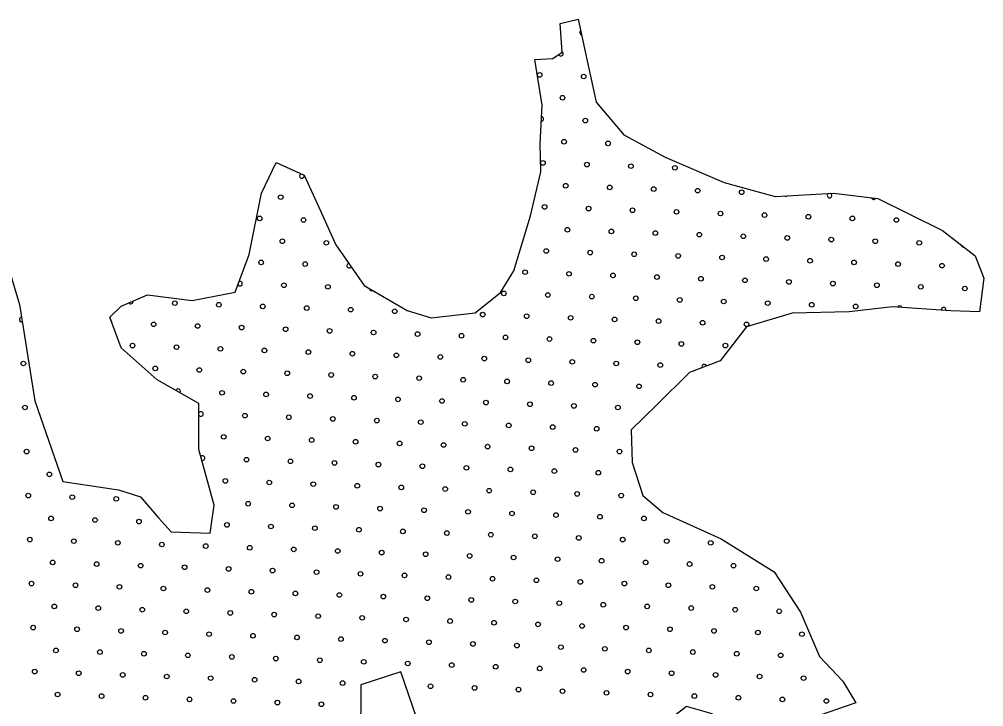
# Model space of a CAD drawing. Extents: x 1612280 to 1883141, y 560852 to 780851.
# Drawn here: x 1789454 to 1793875, y 661998 to 665146 of the extents above; entities that cross this region are included whole.
import ezdxf

# ---------------------------------------------------------------- set-up
doc = ezdxf.new("R2010")
doc.units = 0
for name, color, linetype in [('DESIGN - EROSION CONTROL - Devices', 7, 'Continuous'), ('DESIGN - SCRATCH - User 1', 7, 'Continuous'), ('DESIGN - TRAFFIC CONTROL PERMANENT - Pavement Marking Text', 7, 'Continuous')]:
    doc.layers.add(name, color=color, linetype=linetype)

msp = doc.modelspace()

# ---------------------------------------------------------------- linework, layer by layer
at = {"layer": 'DESIGN - EROSION CONTROL - Devices'}
for centre in [(1792780.6, 663950.9), (1792780.6, 663950.9), (1792982.2, 663943.4), (1792982.2, 663943.4), (1792885.1, 663846.3), (1792885.1, 663846.3), (1793086.7, 663838.9), (1793086.7, 663838.9)]:
    msp.add_circle(centre, 10.6, dxfattribs=at)
at = {"layer": 'DESIGN - SCRATCH - User 1'}
for points in [[(1791817.2, 664961.8), (1791899.7, 664966.6), (1791943.4, 664995.8), (1791933.7, 665126.9), (1792016.2, 665146.3), (1792050.2, 664990.9), (1792098.8, 664767.5), (1792224.9, 664616.9), (1792414.2, 664515), (1792686, 664398.4), (1792919, 664335.3), (1793186, 664349.8), (1793389.8, 664325.5), (1793685.9, 664179.8), (1793836.4, 664063.3), (1793875.2, 663961.3), (1793855.8, 663805.9), (1793724.7, 663810.7), (1793457.8, 663830.2), (1793258.8, 663805.9), (1792996.7, 663801), (1792788, 663737.9), (1792666.6, 663582.5), (1792525.9, 663529), (1792375.4, 663378.5), (1792258.9, 663266.8), (1792263.8, 663116.2), (1792312.3, 662965.6), (1792404.5, 662887.9), (1792671.5, 662766.5), (1792914.2, 662616), (1793035.5, 662431.4), (1793122.9, 662227.4), (1793229.6, 662115.7), (1793288.6, 662015.5)], [(1791817.2, 664961.8), (1791899.7, 664966.6), (1791943.4, 664995.8), (1791933.7, 665126.9), (1792016.2, 665146.3), (1792050.2, 664990.9), (1792098.8, 664767.5), (1792224.9, 664616.9), (1792414.2, 664515), (1792686, 664398.4), (1792919, 664335.3), (1793186, 664349.8), (1793389.8, 664325.5), (1793685.9, 664179.8), (1793836.4, 664063.3), (1793875.2, 663961.3), (1793855.8, 663805.9), (1793724.7, 663810.7), (1793457.8, 663830.2), (1793258.8, 663805.9), (1792996.7, 663801), (1792788, 663737.9), (1792666.6, 663582.5), (1792525.9, 663529), (1792375.4, 663378.5), (1792258.9, 663266.8), (1792263.8, 663116.2), (1792312.3, 662965.6), (1792404.5, 662887.9), (1792671.5, 662766.5), (1792914.2, 662616), (1793035.5, 662431.4), (1793122.9, 662227.4), (1793229.6, 662115.7), (1793288.6, 662015.5)], [(1790632, 664491.2), (1790759.7, 664432.7), (1790826.8, 664285.4), (1790904.8, 664114.2), (1791034.7, 663927.9), (1791231.7, 663813.1), (1791342.1, 663778.4), (1791543.5, 663802.2), (1791660.4, 663895.4), (1791721, 663995), (1791796.8, 664246.4), (1791844.4, 664447.8), (1791842.3, 664575.7), (1791850.9, 664753.3), (1791817.2, 664961.8)], [(1790632, 664491.2), (1790759.7, 664432.7), (1790826.8, 664285.4), (1790904.8, 664114.2), (1791034.7, 663927.9), (1791231.7, 663813.1), (1791342.1, 663778.4), (1791543.5, 663802.2), (1791660.4, 663895.4), (1791721, 663995), (1791796.8, 664246.4), (1791844.4, 664447.8), (1791842.3, 664575.7), (1791850.9, 664753.3), (1791817.2, 664961.8)], [(1789321.5, 664279.9), (1789455.4, 663839.7), (1789525.5, 663399.5), (1789653, 663029.4), (1789908.1, 662991.2), (1790010.1, 662959.3), (1790092.9, 662863.6), (1790150.3, 662799.8), (1790328.8, 662793.4), (1790348, 662921), (1790277.8, 663176.2), (1790277.8, 663386.7), (1790086.6, 663495.2), (1789920.8, 663641.9), (1789869.8, 663782.2), (1789920.8, 663833.3), (1790041.9, 663884.3), (1790246, 663858.8), (1790443.6, 663897.1), (1790507.4, 664069.3), (1790564.7, 664350), (1790632, 664491.2)], [(1789321.5, 664279.9), (1789455.4, 663839.7), (1789525.5, 663399.5), (1789653, 663029.4), (1789908.1, 662991.2), (1790010.1, 662959.3), (1790092.9, 662863.6), (1790150.3, 662799.8), (1790328.8, 662793.4), (1790348, 662921), (1790277.8, 663176.2), (1790277.8, 663386.7), (1790086.6, 663495.2), (1789920.8, 663641.9), (1789869.8, 663782.2), (1789920.8, 663833.3), (1790041.9, 663884.3), (1790246, 663858.8), (1790443.6, 663897.1), (1790507.4, 664069.3), (1790564.7, 664350), (1790632, 664491.2)], [(1793288.6, 662015.5), (1792996.7, 661915.3), (1792754.8, 661840.2), (1792629.7, 661965.4), (1792512.9, 661998.8), (1792404.4, 661915.3), (1792287.6, 661731.7), (1792237.6, 661523), (1791378.4, 661531.4), (1791436.8, 661623.2), (1791428.5, 661756.7), (1791295, 661890.3), (1791203.2, 662157.4), (1791019.7, 662099), (1791019.7, 661973.8), (1790961.3, 661664.9), (1791069.8, 661514.7), (1785797.9, 661514.7)], [(1793288.6, 662015.5), (1792996.7, 661915.3), (1792754.8, 661840.2), (1792629.7, 661965.4), (1792512.9, 661998.8), (1792404.4, 661915.3), (1792287.6, 661731.7), (1792237.6, 661523), (1791378.4, 661531.4), (1791436.8, 661623.2), (1791428.5, 661756.7), (1791295, 661890.3), (1791203.2, 662157.4), (1791019.7, 662099), (1791019.7, 661973.8), (1790961.3, 661664.9), (1791069.8, 661514.7), (1785797.9, 661514.7)]]:
    msp.add_lwpolyline(points, dxfattribs=at)
at = {"layer": 'DESIGN - TRAFFIC CONTROL PERMANENT - Pavement Marking Text'}
for centre in [(1791839.7, 664891.7), (1791839.7, 664891.7), (1792041.3, 664884.3), (1792041.3, 664884.3), (1791944.2, 664787.2), (1791944.2, 664787.2), (1792048.8, 664682.7), (1792048.8, 664682.7), (1791951.7, 664585.6), (1791951.7, 664585.6), (1792153.3, 664578.1), (1792153.3, 664578.1), (1791854.6, 664488.5), (1791854.6, 664488.5), (1792056.3, 664481), (1792056.3, 664481), (1792257.9, 664473.6), (1792257.9, 664473.6), (1792459.5, 664466.1), (1792459.5, 664466.1), (1791959.2, 664384), (1791959.2, 664384), (1792160.8, 664376.5), (1792160.8, 664376.5), (1792362.4, 664369), (1792362.4, 664369), (1792564, 664361.6), (1792564, 664361.6), (1790652.4, 664331.7), (1790652.4, 664331.7), (1792765.6, 664354.1), (1792765.6, 664354.1), (1791862.1, 664286.9), (1791862.1, 664286.9), (1792063.7, 664279.4), (1792063.7, 664279.4), (1792265.3, 664272), (1792265.3, 664272), (1790555.4, 664234.6), (1790555.4, 664234.6), (1790757, 664227.2), (1790757, 664227.2), (1792466.9, 664264.5), (1792466.9, 664264.5), (1792668.6, 664257), (1792668.6, 664257), (1792870.2, 664249.6), (1792870.2, 664249.6), (1793071.8, 664242.1), (1793071.8, 664242.1), (1793273.4, 664234.6), (1793273.4, 664234.6), (1793475, 664227.2), (1793475, 664227.2), (1791966.6, 664182.4), (1791966.6, 664182.4), (1792168.3, 664174.9), (1792168.3, 664174.9), (1792369.9, 664167.4), (1792369.9, 664167.4), (1792571.5, 664160), (1792571.5, 664160), (1792773.1, 664152.5), (1792773.1, 664152.5), (1792974.7, 664145), (1792974.7, 664145), (1793176.3, 664137.6), (1793176.3, 664137.6), (1790659.9, 664130.1), (1790659.9, 664130.1), (1790861.5, 664122.6), (1790861.5, 664122.6), (1793377.9, 664130.1), (1793377.9, 664130.1), (1793579.5, 664122.6), (1793579.5, 664122.6), (1791869.6, 664085.3), (1791869.6, 664085.3), (1792071.2, 664077.8), (1792071.2, 664077.8), (1792272.8, 664070.4), (1792272.8, 664070.4), (1792474.4, 664062.9), (1792474.4, 664062.9), (1792676, 664055.4), (1792676, 664055.4), (1790562.8, 664033), (1790562.8, 664033), (1790764.5, 664025.5), (1790764.5, 664025.5), (1792877.6, 664048), (1792877.6, 664048), (1793079.2, 664040.5), (1793079.2, 664040.5), (1793280.8, 664033), (1793280.8, 664033), (1793482.5, 664025.5), (1793482.5, 664025.5), (1793684.1, 664018.1), (1793684.1, 664018.1), (1791772.5, 663988.2), (1791772.5, 663988.2), (1791974.1, 663980.7), (1791974.1, 663980.7), (1792175.7, 663973.3), (1792175.7, 663973.3), (1792377.3, 663965.8), (1792377.3, 663965.8), (1790667.4, 663928.5), (1790667.4, 663928.5), (1790869, 663921), (1790869, 663921), (1792578.9, 663958.3), (1792578.9, 663958.3), (1793183.8, 663935.9), (1793183.8, 663935.9), (1793385.4, 663928.5), (1793385.4, 663928.5), (1793587, 663921), (1793587, 663921), (1791675.4, 663891.1), (1791675.4, 663891.1), (1791877, 663883.7), (1791877, 663883.7), (1792078.7, 663876.2), (1792078.7, 663876.2), (1793788.6, 663913.5), (1793788.6, 663913.5), (1790167.1, 663846.3), (1790167.1, 663846.3), (1790368.7, 663838.9), (1790368.7, 663838.9), (1790570.3, 663831.4), (1790570.3, 663831.4), (1792280.3, 663868.7), (1792280.3, 663868.7), (1792481.9, 663861.3), (1792481.9, 663861.3), (1792683.5, 663853.8), (1792683.5, 663853.8), (1793288.3, 663831.4), (1793288.3, 663831.4), (1790771.9, 663823.9), (1790771.9, 663823.9), (1790973.5, 663816.5), (1790973.5, 663816.5), (1791175.1, 663809), (1791175.1, 663809), (1791578.4, 663794.1), (1791578.4, 663794.1), (1791780, 663786.6), (1791780, 663786.6), (1790070, 663749.3), (1790070, 663749.3), (1790271.6, 663741.8), (1790271.6, 663741.8), (1791981.6, 663779.1), (1791981.6, 663779.1), (1792183.2, 663771.7), (1792183.2, 663771.7), (1792384.8, 663764.2), (1792384.8, 663764.2), (1792586.4, 663756.7), (1792586.4, 663756.7), (1792788, 663749.3), (1792788, 663749.3), (1790473.2, 663734.3), (1790473.2, 663734.3), (1790674.8, 663726.9), (1790674.8, 663726.9), (1790876.5, 663719.4), (1790876.5, 663719.4), (1791078.1, 663711.9), (1791078.1, 663711.9), (1791279.7, 663704.5), (1791279.7, 663704.5), (1791481.3, 663697), (1791481.3, 663697), (1789972.9, 663652.2), (1789972.9, 663652.2), (1791682.9, 663689.5), (1791682.9, 663689.5), (1791884.5, 663682.1), (1791884.5, 663682.1), (1792086.1, 663674.6), (1792086.1, 663674.6), (1792287.7, 663667.1), (1792287.7, 663667.1), (1792489.3, 663659.7), (1792489.3, 663659.7), (1792691, 663652.2), (1792691, 663652.2), (1790174.6, 663644.7), (1790174.6, 663644.7), (1790376.2, 663637.3), (1790376.2, 663637.3), (1790577.8, 663629.8), (1790577.8, 663629.8), (1790779.4, 663622.3), (1790779.4, 663622.3), (1790981, 663614.9), (1790981, 663614.9), (1791182.6, 663607.4), (1791182.6, 663607.4), (1789472.7, 663570.1), (1789472.7, 663570.1), (1791384.2, 663599.9), (1791384.2, 663599.9), (1791585.8, 663592.5), (1791585.8, 663592.5), (1791787.4, 663585), (1791787.4, 663585), (1791989, 663577.5), (1791989, 663577.5), (1792190.7, 663570.1), (1792190.7, 663570.1), (1792392.3, 663562.6), (1792392.3, 663562.6), (1790077.5, 663547.7), (1790077.5, 663547.7), (1790279.1, 663540.2), (1790279.1, 663540.2), (1790480.7, 663532.7), (1790480.7, 663532.7), (1790682.3, 663525.3), (1790682.3, 663525.3), (1790883.9, 663517.8), (1790883.9, 663517.8), (1791085.5, 663510.3), (1791085.5, 663510.3), (1791287.1, 663502.9), (1791287.1, 663502.9), (1791488.8, 663495.4), (1791488.8, 663495.4), (1791690.4, 663487.9), (1791690.4, 663487.9), (1791892, 663480.5), (1791892, 663480.5), (1790383.6, 663435.7), (1790383.6, 663435.7), (1792093.6, 663473), (1792093.6, 663473), (1792295.2, 663465.5), (1792295.2, 663465.5), (1790585.2, 663428.2), (1790585.2, 663428.2), (1790786.9, 663420.7), (1790786.9, 663420.7), (1790988.5, 663413.3), (1790988.5, 663413.3), (1791190.1, 663405.8), (1791190.1, 663405.8), (1791391.7, 663398.3), (1791391.7, 663398.3), (1791593.3, 663390.9), (1791593.3, 663390.9), (1789480.1, 663368.4), (1789480.1, 663368.4), (1791794.9, 663383.4), (1791794.9, 663383.4), (1791996.5, 663375.9), (1791996.5, 663375.9), (1792198.1, 663368.4), (1792198.1, 663368.4), (1790488.2, 663331.1), (1790488.2, 663331.1), (1790689.8, 663323.6), (1790689.8, 663323.6), (1790891.4, 663316.2), (1790891.4, 663316.2), (1791093, 663308.7), (1791093, 663308.7), (1791294.6, 663301.2), (1791294.6, 663301.2), (1791496.2, 663293.8), (1791496.2, 663293.8), (1791697.8, 663286.3), (1791697.8, 663286.3), (1791899.4, 663278.8), (1791899.4, 663278.8), (1792101.1, 663271.4), (1792101.1, 663271.4), (1790391.1, 663234), (1790391.1, 663234), (1790592.7, 663226.6), (1790592.7, 663226.6), (1790794.3, 663219.1), (1790794.3, 663219.1), (1790995.9, 663211.6), (1790995.9, 663211.6), (1789487.6, 663166.8), (1789487.6, 663166.8), (1791197.5, 663204.2), (1791197.5, 663204.2), (1791399.2, 663196.7), (1791399.2, 663196.7), (1791600.8, 663189.2), (1791600.8, 663189.2), (1791802.4, 663181.8), (1791802.4, 663181.8), (1792004, 663174.3), (1792004, 663174.3), (1792205.6, 663166.8), (1792205.6, 663166.8), (1790495.6, 663129.5), (1790495.6, 663129.5), (1790697.2, 663122), (1790697.2, 663122), (1790898.9, 663114.6), (1790898.9, 663114.6), (1791100.5, 663107.1), (1791100.5, 663107.1), (1791302.1, 663099.6), (1791302.1, 663099.6), (1791503.7, 663092.2), (1791503.7, 663092.2), (1791705.3, 663084.7), (1791705.3, 663084.7), (1791906.9, 663077.2), (1791906.9, 663077.2), (1789592.1, 663062.3), (1789592.1, 663062.3), (1790398.6, 663032.4), (1790398.6, 663032.4), (1792108.5, 663069.8), (1792108.5, 663069.8), (1790600.2, 663025), (1790600.2, 663025), (1790801.8, 663017.5), (1790801.8, 663017.5), (1791003.4, 663010), (1791003.4, 663010), (1791205, 663002.6), (1791205, 663002.6), (1791406.6, 662995.1), (1791406.6, 662995.1), (1791608.2, 662987.6), (1791608.2, 662987.6), (1789495.1, 662965.2), (1789495.1, 662965.2), (1789696.7, 662957.8), (1789696.7, 662957.8), (1789898.3, 662950.3), (1789898.3, 662950.3), (1791809.8, 662980.2), (1791809.8, 662980.2), (1792011.4, 662972.7), (1792011.4, 662972.7), (1792213.1, 662965.2), (1792213.1, 662965.2), (1790503.1, 662927.9), (1790503.1, 662927.9), (1790704.7, 662920.4), (1790704.7, 662920.4), (1790906.3, 662913), (1790906.3, 662913), (1791107.9, 662905.5), (1791107.9, 662905.5), (1789599.6, 662860.7), (1789599.6, 662860.7), (1791309.5, 662898), (1791309.5, 662898), (1791511.2, 662890.6), (1791511.2, 662890.6), (1791712.8, 662883.1), (1791712.8, 662883.1), (1791914.4, 662875.6), (1791914.4, 662875.6), (1792116, 662868.2), (1792116, 662868.2), (1792317.6, 662860.7), (1792317.6, 662860.7), (1789801.2, 662853.2), (1789801.2, 662853.2), (1790002.8, 662845.8), (1790002.8, 662845.8), (1790406, 662830.8), (1790406, 662830.8), (1790607.6, 662823.4), (1790607.6, 662823.4), (1790809.3, 662815.9), (1790809.3, 662815.9), (1791010.9, 662808.4), (1791010.9, 662808.4), (1791212.5, 662801), (1791212.5, 662801), (1791414.1, 662793.5), (1791414.1, 662793.5), (1791615.7, 662786), (1791615.7, 662786), (1791817.3, 662778.6), (1791817.3, 662778.6), (1792018.9, 662771.1), (1792018.9, 662771.1), (1789502.5, 662763.6), (1789502.5, 662763.6), (1789704.1, 662756.2), (1789704.1, 662756.2), (1789905.7, 662748.7), (1789905.7, 662748.7), (1790107.4, 662741.2), (1790107.4, 662741.2), (1790309, 662733.8), (1790309, 662733.8), (1790510.6, 662726.3), (1790510.6, 662726.3), (1792220.5, 662763.6), (1792220.5, 662763.6), (1792422.1, 662756.2), (1792422.1, 662756.2), (1792623.7, 662748.7), (1792623.7, 662748.7), (1790712.2, 662718.8), (1790712.2, 662718.8), (1790913.8, 662711.3), (1790913.8, 662711.3), (1791115.4, 662703.9), (1791115.4, 662703.9), (1791317, 662696.4), (1791317, 662696.4), (1791518.6, 662688.9), (1791518.6, 662688.9), (1791720.2, 662681.5), (1791720.2, 662681.5), (1789607.1, 662659.1), (1789607.1, 662659.1), (1789808.7, 662651.6), (1789808.7, 662651.6), (1790010.3, 662644.1), (1790010.3, 662644.1), (1790211.9, 662636.7), (1790211.9, 662636.7), (1791921.8, 662674), (1791921.8, 662674), (1792123.5, 662666.5), (1792123.5, 662666.5), (1792325.1, 662659.1), (1792325.1, 662659.1), (1792526.7, 662651.6), (1792526.7, 662651.6), (1792728.3, 662644.1), (1792728.3, 662644.1), (1790413.5, 662629.2), (1790413.5, 662629.2), (1790615.1, 662621.7), (1790615.1, 662621.7), (1790816.7, 662614.3), (1790816.7, 662614.3), (1791018.3, 662606.8), (1791018.3, 662606.8), (1791219.9, 662599.3), (1791219.9, 662599.3), (1791421.6, 662591.9), (1791421.6, 662591.9), (1789510, 662562), (1789510, 662562), (1789711.6, 662554.5), (1789711.6, 662554.5), (1789913.2, 662547.1), (1789913.2, 662547.1), (1791623.2, 662584.4), (1791623.2, 662584.4), (1791824.8, 662576.9), (1791824.8, 662576.9), (1792026.4, 662569.5), (1792026.4, 662569.5), (1792228, 662562), (1792228, 662562), (1792429.6, 662554.5), (1792429.6, 662554.5), (1792631.2, 662547.1), (1792631.2, 662547.1), (1790114.8, 662539.6), (1790114.8, 662539.6), (1790316.4, 662532.1), (1790316.4, 662532.1), (1790518, 662524.7), (1790518, 662524.7), (1790719.7, 662517.2), (1790719.7, 662517.2), (1790921.3, 662509.7), (1790921.3, 662509.7), (1791122.9, 662502.3), (1791122.9, 662502.3), (1792832.8, 662539.6), (1792832.8, 662539.6), (1789614.5, 662457.5), (1789614.5, 662457.5), (1791324.5, 662494.8), (1791324.5, 662494.8), (1791526.1, 662487.3), (1791526.1, 662487.3), (1791727.7, 662479.9), (1791727.7, 662479.9), (1791929.3, 662472.4), (1791929.3, 662472.4), (1792130.9, 662464.9), (1792130.9, 662464.9), (1792332.5, 662457.5), (1792332.5, 662457.5), (1789816.1, 662450), (1789816.1, 662450), (1790017.7, 662442.5), (1790017.7, 662442.5), (1790219.4, 662435.1), (1790219.4, 662435.1), (1790421, 662427.6), (1790421, 662427.6), (1790622.6, 662420.1), (1790622.6, 662420.1), (1790824.2, 662412.7), (1790824.2, 662412.7), (1792534.1, 662450), (1792534.1, 662450), (1792735.8, 662442.5), (1792735.8, 662442.5), (1792937.4, 662435.1), (1792937.4, 662435.1), (1791025.8, 662405.2), (1791025.8, 662405.2), (1791227.4, 662397.7), (1791227.4, 662397.7), (1791429, 662390.3), (1791429, 662390.3), (1791630.6, 662382.8), (1791630.6, 662382.8), (1791832.2, 662375.3), (1791832.2, 662375.3), (1789517.5, 662360.4), (1789517.5, 662360.4), (1789719.1, 662352.9), (1789719.1, 662352.9), (1789920.7, 662345.5), (1789920.7, 662345.5), (1790122.3, 662338), (1790122.3, 662338), (1790323.9, 662330.5), (1790323.9, 662330.5), (1792033.9, 662367.9), (1792033.9, 662367.9), (1792235.5, 662360.4), (1792235.5, 662360.4), (1792437.1, 662352.9), (1792437.1, 662352.9), (1792638.7, 662345.5), (1792638.7, 662345.5), (1792840.3, 662338), (1792840.3, 662338), (1793041.9, 662330.5), (1793041.9, 662330.5), (1790525.5, 662323.1), (1790525.5, 662323.1), (1790727.1, 662315.6), (1790727.1, 662315.6), (1790928.7, 662308.1), (1790928.7, 662308.1), (1791130.3, 662300.7), (1791130.3, 662300.7), (1791331.9, 662293.2), (1791331.9, 662293.2), (1791533.6, 662285.7), (1791533.6, 662285.7), (1789622, 662255.9), (1789622, 662255.9), (1789823.6, 662248.4), (1789823.6, 662248.4), (1790025.2, 662240.9), (1790025.2, 662240.9), (1791735.2, 662278.3), (1791735.2, 662278.3), (1791936.8, 662270.8), (1791936.8, 662270.8), (1792138.4, 662263.3), (1792138.4, 662263.3), (1792340, 662255.9), (1792340, 662255.9), (1792541.6, 662248.4), (1792541.6, 662248.4), (1792743.2, 662240.9), (1792743.2, 662240.9), (1790226.8, 662233.5), (1790226.8, 662233.5), (1790428.4, 662226), (1790428.4, 662226), (1790630, 662218.5), (1790630, 662218.5), (1790831.7, 662211.1), (1790831.7, 662211.1), (1791033.3, 662203.6), (1791033.3, 662203.6), (1791234.9, 662196.1), (1791234.9, 662196.1), (1792944.8, 662233.5), (1792944.8, 662233.5), (1789524.9, 662158.8), (1789524.9, 662158.8), (1789726.5, 662151.3), (1789726.5, 662151.3), (1791436.5, 662188.7), (1791436.5, 662188.7), (1791638.1, 662181.2), (1791638.1, 662181.2), (1791839.7, 662173.7), (1791839.7, 662173.7), (1792041.3, 662166.3), (1792041.3, 662166.3), (1792242.9, 662158.8), (1792242.9, 662158.8), (1792444.5, 662151.3), (1792444.5, 662151.3), (1789928.1, 662143.9), (1789928.1, 662143.9), (1790129.8, 662136.4), (1790129.8, 662136.4), (1790331.4, 662128.9), (1790331.4, 662128.9), (1790533, 662121.5), (1790533, 662121.5), (1790734.6, 662114), (1790734.6, 662114), (1790936.2, 662106.5), (1790936.2, 662106.5), (1792646.1, 662143.9), (1792646.1, 662143.9), (1792847.8, 662136.4), (1792847.8, 662136.4), (1793049.4, 662128.9), (1793049.4, 662128.9), (1791339.4, 662091.6), (1791339.4, 662091.6), (1791541, 662084.1), (1791541, 662084.1), (1791742.6, 662076.7), (1791742.6, 662076.7), (1791944.2, 662069.2), (1791944.2, 662069.2), (1792145.9, 662061.7), (1792145.9, 662061.7), (1789629.5, 662054.2), (1789629.5, 662054.2), (1789831.1, 662046.8), (1789831.1, 662046.8), (1790032.7, 662039.3), (1790032.7, 662039.3), (1790234.3, 662031.8), (1790234.3, 662031.8), (1790435.9, 662024.4), (1790435.9, 662024.4), (1790637.5, 662016.9), (1790637.5, 662016.9), (1792347.5, 662054.2), (1792347.5, 662054.2), (1792549.1, 662046.8), (1792549.1, 662046.8), (1792750.7, 662039.3), (1792750.7, 662039.3), (1792952.3, 662031.8), (1792952.3, 662031.8), (1793153.9, 662024.4), (1793153.9, 662024.4), (1790839.1, 662009.4), (1790839.1, 662009.4)]:
    msp.add_circle(centre, 10.6, dxfattribs=at)
for centre, start, end in [((1792033.9, 665085.9), 126.3314, 258.331), ((1791936.8, 664988.8), 202.1751, 51.6387), ((1791847.2, 664690.1), 270.8344, 83.5854), ((1790749.5, 664428.8), 107.8492, 22.9434), ((1792967.2, 664346.6), 238.9218, 307.325), ((1793168.8, 664339.2), 116.3071, 69.9397), ((1793370.5, 664331.7), 194.4523, 331.961), ((1793781.1, 664115.2), 185.2325, 279.2389), ((1790966.1, 664018.1), 98.5629, 331.2101), ((1790465.8, 663935.9), 205.9454, 113.4321), ((1791070.6, 663913.5), 182.4957, 297.0373), ((1789965.5, 663853.8), 211.3929, 14.2978), ((1793489.9, 663823.9), 17.2861, 154.3901), ((1793691.5, 663816.5), 337.4966, 194.1797), ((1789465.2, 663771.7), 93.503, 284.6014), ((1789868.4, 663756.7), 1.5167, 38.4296), ((1792593.9, 663555.1), 19.3466, 202.2243), ((1790182, 663443.1), 320.544, 160.3489), ((1790286.6, 663338.6), 214.2778, 145.7222), ((1790294, 663137), 255.7091, 135.0242)]:
    msp.add_arc(centre, 10.6, start, end, dxfattribs=at)

doc.saveas('drawing.dxf')
